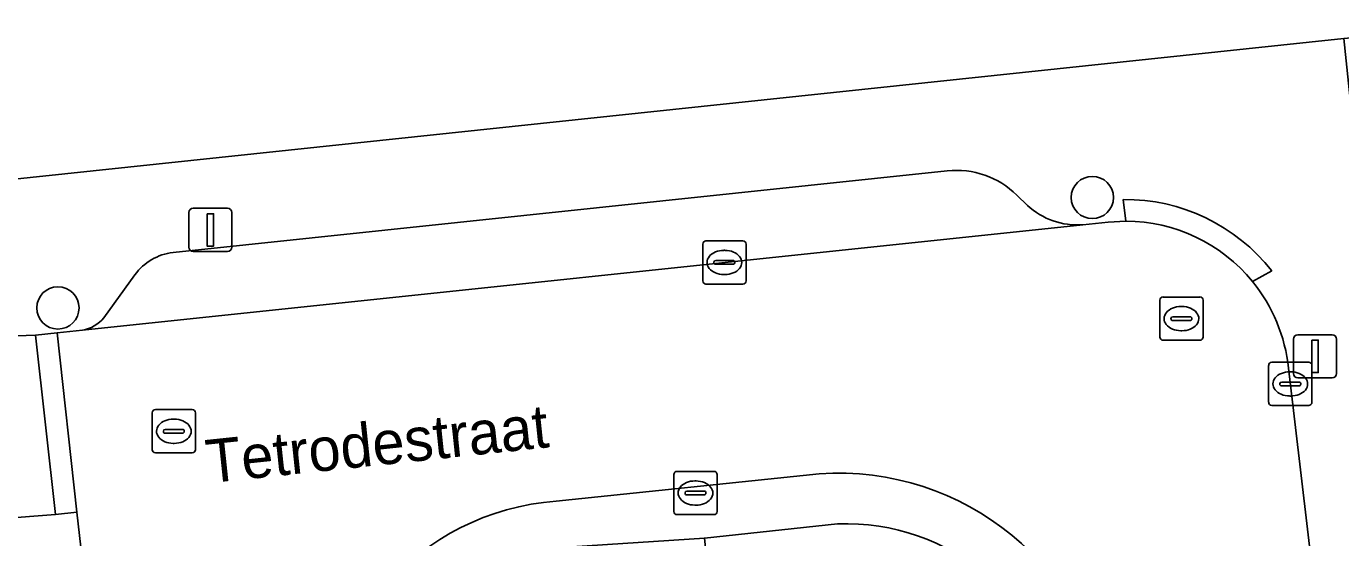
# Model space of a CAD drawing. Extents: x 160554 to 161248, y 385329 to 386506.
# Drawn here: x 160765.44 to 160795.83, y 386077.97 to 386089.79 of the extents above; entities that cross this region are included whole.
import ezdxf

# ---------------------------------------------------------------- set-up
doc = ezdxf.new("R2010")
doc.units = 0
for name, color, linetype in [('IMGEO_Boom', 7, 'Continuous'), ('IMGEO_Erf', 7, 'Continuous'), ('IMGEO_Groenvoorziening', 7, 'Continuous'), ('IMGEO_Kolk', 7, 'Continuous'), ('IMGEO_Lichtmast', 7, 'Continuous'), ('IMGEO_Openbare_ruimte_label', 7, 'Continuous'), ('IMGEO_Parkeervlak_open', 7, 'Continuous'), ('IMGEO_Rijbaan_lokaal_open', 7, 'Continuous'), ('IMGEO_Rioolput', 7, 'Continuous'), ('IMGEO_Verkeerseiland_open', 7, 'Continuous'), ('IMGEO_Voetpad_open', 7, 'Continuous')]:
    doc.layers.add(name, color=color, linetype=linetype)

msp = doc.modelspace()

# ---------------------------------------------------------------- linework, layer by layer
at = {"layer": 'IMGEO_Boom'}
for centre in [(160790.09, 386085.831), (160766.17, 386083.279)]:
    msp.add_circle(centre, 0.489, dxfattribs=at)
at = {"layer": 'IMGEO_Erf'}
msp.add_lwpolyline([(160750.284, 386113.703), (160752.923, 386084.96), (160795.908, 386089.503), (160801.965, 386090.044)], dxfattribs=at)
at = {"layer": 'IMGEO_Groenvoorziening'}
msp.add_lwpolyline([(160784.198, 386078.287), (160781.124, 386077.96), (160781.119, 386077.959), (160782.218, 386067.218), (160789.977, 386067.912), (160789.362, 386073.932)], dxfattribs=at)
msp.add_arc((160784.402, 386073.29), 5.001, 7.3768, 92.3387, dxfattribs=at)
at = {"layer": 'IMGEO_Kolk'}
for p, q in [((160781.081, 386083.904), (160781.081, 386084.756)), ((160781.156, 386084.83), (160782.008, 386084.83)), ((160781.569, 386084.61), (160781.594, 386084.61)), ((160782.082, 386084.756), (160782.082, 386083.904)), ((160781.34, 386084.324), (160781.34, 386084.336)), ((160781.778, 386084.287), (160781.38, 386084.287)), ((160781.383, 386084.373), (160781.781, 386084.373)), ((160781.824, 386084.336), (160781.824, 386084.324)), ((160781.592, 386084.05), (160781.567, 386084.05)), ((160782.008, 386083.83), (160781.156, 386083.83)), ((160794.166, 386081.097), (160794.166, 386081.949)), ((160794.241, 386082.023), (160795.093, 386082.023)), ((160794.654, 386081.803), (160794.679, 386081.803)), ((160795.167, 386081.949), (160795.167, 386081.097)), ((160794.425, 386081.517), (160794.425, 386081.529)), ((160794.468, 386081.566), (160794.866, 386081.566)), ((160794.909, 386081.529), (160794.909, 386081.517)), ((160794.863, 386081.48), (160794.465, 386081.48)), ((160794.677, 386081.243), (160794.652, 386081.243)), ((160795.093, 386081.023), (160794.241, 386081.023)), ((160780.412, 386078.575), (160780.412, 386079.427)), ((160780.487, 386079.501), (160781.339, 386079.501)), ((160781.413, 386079.427), (160781.413, 386078.575)), ((160780.9, 386079.281), (160780.925, 386079.281)), ((160780.671, 386078.995), (160780.671, 386079.007)), ((160781.109, 386078.958), (160780.711, 386078.958)), ((160780.714, 386079.044), (160781.112, 386079.044)), ((160781.155, 386079.007), (160781.155, 386078.995)), ((160781.339, 386078.501), (160780.487, 386078.501)), ((160780.923, 386078.721), (160780.898, 386078.721))]:
    msp.add_line(p, q, dxfattribs=at)
for points in [[(160781.081, 386083.904), (160781.081, 386084.756)], [(160781.156, 386084.83), (160782.008, 386084.83)], [(160782.082, 386084.756), (160782.082, 386083.904)], [(160782.008, 386083.83), (160781.156, 386083.83)], [(160794.166, 386081.097), (160794.166, 386081.949)], [(160794.241, 386082.023), (160795.093, 386082.023)], [(160795.167, 386081.949), (160795.167, 386081.097)], [(160795.093, 386081.023), (160794.241, 386081.023)], [(160780.412, 386078.575), (160780.412, 386079.427)], [(160780.487, 386079.501), (160781.339, 386079.501)], [(160781.413, 386079.427), (160781.413, 386078.575)], [(160781.339, 386078.501), (160780.487, 386078.501)]]:
    msp.add_lwpolyline(points, dxfattribs=at)
for centre, radius, start, end in [((160781.158, 386084.754), 0.0765, 91.552, 178.448), ((160781.158, 386084.754), 0.0765, 91.552, 178.448), ((160782.006, 386084.754), 0.0765, 1.552, 88.448), ((160782.006, 386084.754), 0.0765, 1.552, 88.448), ((160781.38, 386084.333), 0.0403, 85.8775, 175.7526), ((160781.377, 386084.323), 0.0366, 178.938, 274.7102), ((160781.781, 386084.33), 0.043, 264.8664, 352.4533), ((160781.785, 386084.335), 0.0386, 1.7309, 96.639), ((160781.158, 386083.906), 0.0765, 181.552, 268.448), ((160781.158, 386083.906), 0.0765, 181.552, 268.448), ((160782.006, 386083.906), 0.0765, 271.552, 358.448), ((160782.006, 386083.906), 0.0765, 271.552, 358.448), ((160794.243, 386081.947), 0.0765, 91.552, 178.448), ((160794.243, 386081.947), 0.0765, 91.552, 178.448), ((160795.091, 386081.947), 0.0765, 1.552, 88.448), ((160795.091, 386081.947), 0.0765, 1.552, 88.448), ((160794.465, 386081.526), 0.0403, 85.8775, 175.7526), ((160794.462, 386081.516), 0.0366, 178.938, 274.7102), ((160794.866, 386081.523), 0.043, 264.8664, 352.4533), ((160794.87, 386081.528), 0.0386, 1.7309, 96.639), ((160794.243, 386081.099), 0.0765, 181.552, 268.448), ((160794.243, 386081.099), 0.0765, 181.552, 268.448), ((160795.091, 386081.099), 0.0765, 271.552, 358.448), ((160795.091, 386081.099), 0.0765, 271.552, 358.448), ((160780.489, 386079.425), 0.0765, 91.552, 178.448), ((160780.489, 386079.425), 0.0765, 91.552, 178.448), ((160781.337, 386079.425), 0.0765, 1.552, 88.448), ((160781.337, 386079.425), 0.0765, 1.552, 88.448), ((160780.711, 386079.004), 0.0403, 85.8775, 175.7526), ((160780.708, 386078.994), 0.0366, 178.938, 274.7102), ((160781.112, 386079.001), 0.043, 264.8664, 352.4533), ((160781.116, 386079.006), 0.0386, 1.7309, 96.639), ((160780.489, 386078.577), 0.0765, 181.552, 268.448), ((160780.489, 386078.577), 0.0765, 181.552, 268.448), ((160781.337, 386078.577), 0.0765, 271.552, 358.448), ((160781.337, 386078.577), 0.0765, 271.552, 358.448)]:
    msp.add_arc(centre, radius, start, end, dxfattribs=at)
for centre, major_axis, ratio, start_param, end_param in [((160781.568, 386084.33), (-0.387, 0.002), 0.722429, 4.712389, 7.853982), ((160781.593, 386084.33), (-0.39, 0.002), 0.717154, 1.570796, 4.712389), ((160794.653, 386081.523), (-0.387, 0.002), 0.722429, 4.712389, 7.853982), ((160794.678, 386081.523), (-0.39, 0.002), 0.717154, 1.570796, 4.712389), ((160780.899, 386079.001), (-0.387, 0.002), 0.722429, 4.712389, 7.853982), ((160780.924, 386079.001), (-0.39, 0.002), 0.717154, 1.570796, 4.712389)]:
    msp.add_ellipse(centre, major_axis=major_axis, ratio=ratio, start_param=start_param, end_param=end_param, dxfattribs=at)
at = {"layer": 'IMGEO_Lichtmast'}
for p, q in [((160769.201, 386084.682), (160769.201, 386085.482)), ((160769.201, 386085.482), (160769.201, 386084.682)), ((160769.301, 386085.582), (160770.091, 386085.582)), ((160770.091, 386085.582), (160769.301, 386085.582)), ((160770.191, 386085.482), (160770.191, 386084.682)), ((160770.191, 386084.682), (160770.191, 386085.482)), ((160770.091, 386084.582), (160769.301, 386084.582)), ((160769.301, 386084.582), (160770.091, 386084.582)), ((160794.744, 386081.76), (160794.744, 386082.56)), ((160794.744, 386082.56), (160794.744, 386081.76)), ((160794.844, 386082.66), (160795.634, 386082.66)), ((160795.634, 386082.66), (160794.844, 386082.66)), ((160795.734, 386082.56), (160795.734, 386081.76)), ((160795.734, 386081.76), (160795.734, 386082.56)), ((160795.634, 386081.66), (160794.844, 386081.66)), ((160794.844, 386081.66), (160795.634, 386081.66))]:
    msp.add_line(p, q, dxfattribs=at)
for points in [[(160769.621, 386085.457), (160769.771, 386085.457), (160769.771, 386084.707), (160769.621, 386084.707), (160769.621, 386085.457)], [(160795.164, 386082.535), (160795.314, 386082.535), (160795.314, 386081.785), (160795.164, 386081.785), (160795.164, 386082.535)]]:
    msp.add_lwpolyline(points, dxfattribs=at)
for centre, start, end in [((160769.301, 386085.482), 90, 180), ((160769.301, 386085.482), 90, 180), ((160770.091, 386085.482), 0, 90), ((160770.091, 386085.482), 360, 90), ((160769.301, 386084.682), 180, 270), ((160769.301, 386084.682), 180, 270), ((160770.091, 386084.682), 270, 0), ((160770.091, 386084.682), 270, 0), ((160794.844, 386082.56), 90, 180), ((160794.844, 386082.56), 90, 180), ((160795.634, 386082.56), 0, 90), ((160795.634, 386082.56), 360, 90), ((160794.844, 386081.76), 180, 270), ((160794.844, 386081.76), 180, 270), ((160795.634, 386081.76), 270, 0), ((160795.634, 386081.76), 270, 0)]:
    msp.add_arc(centre, 0.1, start, end, dxfattribs=at)
at = {"layer": 'IMGEO_Parkeervlak_open'}
for points in [[(160786.736, 386086.446), (160768.836, 386084.558)], [(160788.588, 386085.649), (160788.343, 386085.888)], [(160766.741, 386082.763), (160789.868, 386085.202)], [(160767.953, 386084.046), (160767.235, 386083.05)]]:
    msp.add_lwpolyline(points, dxfattribs=at)
for centre, radius, start, end in [((160786.948, 386084.464), 1.994, 45.5976, 96.1052), ((160789.74, 386086.891), 1.694, 227.1644, 274.3353), ((160768.968, 386083.312), 1.253, 96.0687, 144.1452), ((160766.596, 386083.581), 0.83, 280.0368, 320.2739)]:
    msp.add_arc(centre, radius, start, end, dxfattribs=at)
at = {"layer": 'IMGEO_Rijbaan_lokaal_open'}
for points in [[(160790.865, 386085.285), (160790.452, 386085.264), (160789.868, 386085.202), (160766.741, 386082.763), (160766.152, 386082.701), (160766.611, 386078.562), (160766.791, 386076.943), (160766.961, 386075.32), (160767.112, 386073.774), (160772.645, 386021.005), (160774.881, 386000), (160776.471, 385984.724), (160780.562, 385985.145), (160788.954, 385985.976), (160801.932, 385987.281), (160825.874, 385989.726), (160847.456, 385991.944), (160851.678, 385992.378)], [(160797.087, 386061.062), (160794.627, 386081.886)], [(160777.695, 386078.814), (160783.773, 386079.445)]]:
    msp.add_lwpolyline(points, dxfattribs=at)
for centre, radius, start, end in [((160790.851, 386081.488), 3.797, 39.2605, 89.7915), ((160790.816, 386081.474), 3.833, 6.1722, 39.0959), ((160784.216, 386073.132), 6.328, 7.2986, 94.0122), ((160778.131, 386072.971), 5.859, 94.2678, 182.828)]:
    msp.add_arc(centre, radius, start, end, dxfattribs=at)
at = {"layer": 'IMGEO_Rioolput'}
for p, q in [((160791.649, 386082.605), (160791.649, 386083.457)), ((160791.724, 386083.531), (160792.576, 386083.531)), ((160792.65, 386083.457), (160792.65, 386082.605)), ((160791.908, 386083.025), (160791.908, 386083.037)), ((160791.951, 386083.074), (160792.349, 386083.074)), ((160792.137, 386083.311), (160792.162, 386083.311)), ((160792.392, 386083.037), (160792.392, 386083.025)), ((160792.346, 386082.988), (160791.948, 386082.988)), ((160792.16, 386082.751), (160792.135, 386082.751)), ((160792.576, 386082.531), (160791.724, 386082.531)), ((160768.426, 386080.928), (160769.278, 386080.928)), ((160768.351, 386080.002), (160768.351, 386080.854)), ((160768.839, 386080.708), (160768.864, 386080.708)), ((160769.352, 386080.854), (160769.352, 386080.002)), ((160768.61, 386080.422), (160768.61, 386080.434)), ((160769.048, 386080.385), (160768.65, 386080.385)), ((160768.653, 386080.471), (160769.051, 386080.471)), ((160769.094, 386080.434), (160769.094, 386080.422)), ((160768.862, 386080.148), (160768.837, 386080.148)), ((160769.278, 386079.928), (160768.426, 386079.928))]:
    msp.add_line(p, q, dxfattribs=at)
for points in [[(160791.649, 386082.605), (160791.649, 386083.457)], [(160791.724, 386083.531), (160792.576, 386083.531)], [(160792.65, 386083.457), (160792.65, 386082.605)], [(160792.576, 386082.531), (160791.724, 386082.531)], [(160768.426, 386080.928), (160769.278, 386080.928)], [(160768.351, 386080.002), (160768.351, 386080.854)], [(160769.352, 386080.854), (160769.352, 386080.002)], [(160769.278, 386079.928), (160768.426, 386079.928)]]:
    msp.add_lwpolyline(points, dxfattribs=at)
for centre, radius, start, end in [((160791.726, 386083.455), 0.0765, 91.552, 178.448), ((160791.726, 386083.455), 0.0765, 91.552, 178.448), ((160792.574, 386083.455), 0.0765, 1.552, 88.448), ((160792.574, 386083.455), 0.0765, 1.552, 88.448), ((160791.948, 386083.034), 0.0403, 85.8775, 175.7526), ((160791.945, 386083.024), 0.0366, 178.938, 274.7102), ((160792.349, 386083.031), 0.043, 264.8664, 352.4533), ((160792.353, 386083.036), 0.0386, 1.7309, 96.639), ((160791.726, 386082.607), 0.0765, 181.552, 268.448), ((160791.726, 386082.607), 0.0765, 181.552, 268.448), ((160792.574, 386082.607), 0.0765, 271.552, 358.448), ((160792.574, 386082.607), 0.0765, 271.552, 358.448), ((160768.428, 386080.852), 0.0765, 91.552, 178.448), ((160768.428, 386080.852), 0.0765, 91.552, 178.448), ((160769.276, 386080.852), 0.0765, 1.552, 88.448), ((160769.276, 386080.852), 0.0765, 1.552, 88.448), ((160768.65, 386080.431), 0.0403, 85.8775, 175.7526), ((160768.647, 386080.421), 0.0366, 178.938, 274.7102), ((160769.051, 386080.428), 0.043, 264.8664, 352.4533), ((160769.055, 386080.433), 0.0386, 1.7309, 96.639), ((160768.428, 386080.004), 0.0765, 181.552, 268.448), ((160768.428, 386080.004), 0.0765, 181.552, 268.448), ((160769.276, 386080.004), 0.0765, 271.552, 358.448), ((160769.276, 386080.004), 0.0765, 271.552, 358.448)]:
    msp.add_arc(centre, radius, start, end, dxfattribs=at)
for centre, major_axis, ratio, start_param, end_param in [((160792.136, 386083.031), (-0.387, 0.002), 0.722429, 4.712389, 7.853982), ((160792.161, 386083.031), (-0.39, 0.002), 0.717154, 1.570796, 4.712389), ((160768.838, 386080.428), (-0.387, 0.002), 0.722429, 4.712389, 7.853982), ((160768.863, 386080.428), (-0.39, 0.002), 0.717154, 1.570796, 4.712389)]:
    msp.add_ellipse(centre, major_axis=major_axis, ratio=ratio, start_param=start_param, end_param=end_param, dxfattribs=at)
at = {"layer": 'IMGEO_Verkeerseiland_open'}
for points in [[(160783.773, 386079.445), (160777.695, 386078.814)], [(160778.051, 386077.759), (160781.119, 386077.959), (160781.124, 386077.96), (160784.198, 386078.287)]]:
    msp.add_lwpolyline(points, dxfattribs=at)
for centre, radius, start, end in [((160784.216, 386073.132), 6.328, 7.2986, 94.0122), ((160778.131, 386072.971), 5.859, 94.2678, 182.828), ((160784.402, 386073.29), 5.001, 7.3768, 92.3387)]:
    msp.add_arc(centre, radius, start, end, dxfattribs=at)
at = {"layer": 'IMGEO_Voetpad_open'}
for points in [[(160798.561, 386063.766), (160796.014, 386088.474), (160795.908, 386089.503), (160752.923, 386084.96)], [(160768.836, 386084.558), (160786.736, 386086.446)], [(160788.343, 386085.888), (160788.588, 386085.649)], [(160789.868, 386085.202), (160790.452, 386085.264), (160790.865, 386085.285), (160790.802, 386085.785)], [(160790.802, 386085.785), (160790.865, 386085.285)], [(160767.235, 386083.05), (160767.953, 386084.046)], [(160793.791, 386083.891), (160794.237, 386084.134)], [(160794.237, 386084.134), (160793.791, 386083.891)], [(160757.294, 386082.128), (160761.948, 386082.517), (160765.656, 386082.646), (160766.152, 386082.701), (160766.741, 386082.763)], [(160794.627, 386081.886), (160797.087, 386061.062)], [(160766.961, 386075.32), (160766.791, 386076.943), (160766.611, 386078.562), (160766.115, 386078.507), (160762.424, 386078.221), (160762.861, 386073.091), (160770.665, 386000), (160773.674, 385971.815), (160772.629, 385971.543), (160773.921, 385965.761), (160776.074, 385966.255)]]:
    msp.add_lwpolyline(points, dxfattribs=at)
for points in [[(160765.656, 386082.646), (160761.948, 386082.517), (160762.424, 386078.221), (160766.115, 386078.507)], [(160766.611, 386078.562), (160766.152, 386082.701), (160765.656, 386082.646), (160766.115, 386078.507)]]:
    msp.add_lwpolyline(points, close=True, dxfattribs=at)
for centre, radius, start, end in [((160786.948, 386084.464), 1.994, 45.5976, 96.1052), ((160790.85, 386081.485), 4.3, 38.0255, 90.6329), ((160790.85, 386081.485), 4.3, 38.0255, 90.6329), ((160789.74, 386086.891), 1.694, 227.1644, 274.3353), ((160790.851, 386081.488), 3.797, 39.2605, 89.7915), ((160768.968, 386083.312), 1.253, 96.0687, 144.1452), ((160790.816, 386081.474), 3.833, 6.1722, 39.0959), ((160766.596, 386083.581), 0.83, 280.0368, 320.2739)]:
    msp.add_arc(centre, radius, start, end, dxfattribs=at)

# ---------------------------------------------------------------- texts
at = {"layer": 'IMGEO_Openbare_ruimte_label'}
msp.add_text('Tetrodestraat', height=1, rotation=6.03, dxfattribs=at).set_placement((160769.645, 386079.227))

doc.saveas('drawing.dxf')
